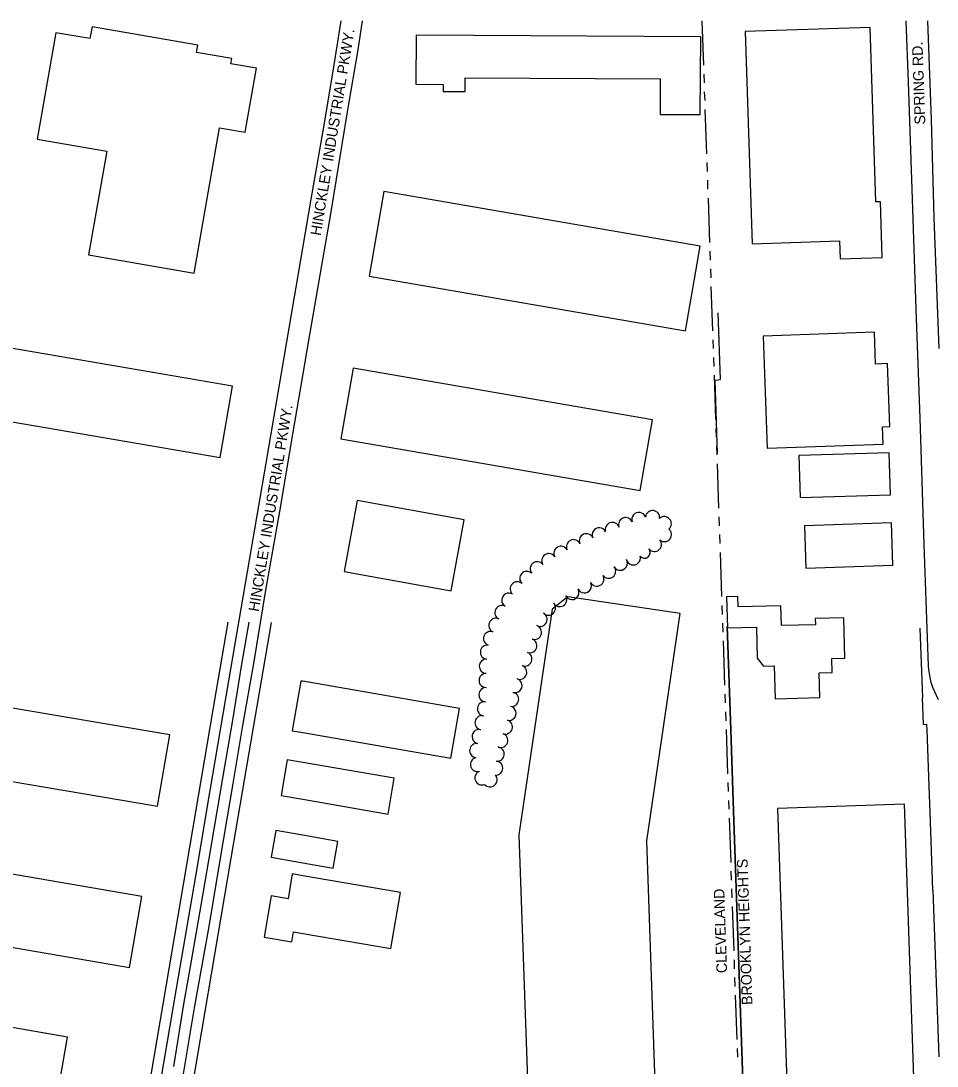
# Model space of a CAD drawing. Extents: x -25029 to 2274964, y -81170 to 687028.
# Drawn here: x -15146 to -13854, y -62222 to -60748 of the extents above; entities that cross this region are included whole.
import ezdxf

# ---------------------------------------------------------------- set-up
doc = ezdxf.new("R2010")
doc.units = 0
for name, color, linetype in [('81911BEA - RW_X_Fee_RW', 7, 'Continuous'), ('BLDG', 7, 'Continuous'), ('DIVISIONS', 7, 'Continuous'), ('DV_X_Corp_Line', 7, 'Continuous'), ('GE_X_CL_2000', 7, 'Continuous'), ('ROAD', 7, 'Continuous'), ('ROAD-NAME', 7, 'Continuous'), ('TREES', 7, 'Continuous'), ('WALL', 7, 'Continuous')]:
    doc.layers.add(name, color=color, linetype=linetype)

msp = doc.modelspace()

# ---------------------------------------------------------------- linework, layer by layer
at = {"layer": '81911BEA - RW_X_Fee_RW'}
for p, q in [((-13872.9, -61740.5), (-13874.3, -61703.1)), ((-13872.9, -61740.5), (-13867.9, -61740.3)), ((-13859.6, -61974.4), (-13851.3, -62209.2))]:
    msp.add_line(p, q, dxfattribs=at)
for points in [[(-15085.4, -62958.4), (-15083.7, -62948.6), (-15019.3, -62569.5), (-14953.9, -62185), (-14870.1, -61692.1), (-14853.8, -61596.4)], [(-15026.2, -62968.5), (-14957.5, -62565.2), (-14913.9, -62309), (-14849.3, -61929.4), (-14833.3, -61835.7), (-14817.8, -61744.9), (-14792.6, -61597), (-14792.6, -61596.9)], [(-13878, -61604.8), (-13874.3, -61703.1)], [(-13859.6, -61974.4), (-13863.5, -61863.9), (-13863.9, -61851.9), (-13864.3, -61840.3), (-13867.6, -61748.7), (-13867.9, -61740.3)]]:
    msp.add_lwpolyline(points, dxfattribs=at)
at = {"layer": 'BLDG'}
for p, q in [((-14763.2, -61749.4), (-14748.4, -61751.9)), ((-14779.1, -61840.9), (-14748.4, -61846.2)), ((-14793.1, -61927.9), (-14748.4, -61935.9))]:
    msp.add_line(p, q, dxfattribs=at)
for points in [[(-15025, -60932.1), (-15050.5, -61078.3), (-14901.7, -61104.3), (-14865.9, -60899.1), (-14829.5, -60905.4), (-14813.8, -60815.2), (-14849.9, -60808.9), (-14848.6, -60801.5), (-14898.4, -60792.8), (-14896.6, -60782.5), (-15045.6, -60756.5), (-15048.6, -60773.4), (-15096.8, -60765), (-15123, -60915)], [(-13991.4, -61058.6), (-13990.5, -61084), (-13931.1, -61082.1), (-13933.7, -61003.4), (-13940, -61003.6), (-13948.2, -60757.6), (-14124.6, -60763.5), (-14114.6, -61062.7)], [(-14589, -60837.7), (-14550.2, -60837.9), (-14550.3, -60847.7), (-14519.3, -60847.9), (-14519.2, -60828.8), (-14244.1, -60830.3), (-14244.4, -60880.3), (-14187.7, -60880.6), (-14187.1, -60771), (-14588.6, -60768.7)], [(-14654.9, -61108.3), (-14208.4, -61185.4), (-14187.8, -61065.9), (-14634.3, -60988.8)], [(-13929.9, -61345.1), (-13930.8, -61320.7), (-13920.2, -61320.3), (-13923.5, -61231.7), (-13940.4, -61232.3), (-13942.1, -61187.4), (-14099, -61193.1), (-14093.2, -61351.1)], [(-15260.5, -61296.5), (-14864.9, -61364.3), (-14847.6, -61263.5), (-15243.2, -61195.7)], [(-14694.7, -61338), (-14272.3, -61410.9), (-14255, -61311), (-14677.5, -61238.2)], [(-14048.6, -61361.5), (-14046.7, -61420.6), (-13919.3, -61416.6), (-13921.1, -61357.4)], [(-14539.1, -61552.1), (-14521, -61452.2), (-14671.8, -61424.7), (-14690, -61524.7)], [(-13915.9, -61516.2), (-13917.9, -61456.5), (-14040.5, -61460.6), (-14038.6, -61520.3)], [(-14248.1, -62341.5), (-14263.3, -61904.6), (-14216.1, -61584), (-14374.5, -61560.6), (-14396.8, -61578.2), (-14443.5, -61896.1), (-14427.7, -62347.8)], [(-14025.4, -61591.3), (-14025.1, -61599.9), (-14073.2, -61601.2), (-14074, -61573.3), (-14134.2, -61574.9), (-14134.6, -61560.1), (-14150.5, -61560.5), (-14149.3, -61604.5), (-14108.5, -61603.4), (-14107.3, -61647.1), (-14098.7, -61658.2), (-14083.3, -61657.8), (-14082.1, -61704.3), (-14019.2, -61702.6), (-14020.1, -61667.7), (-14001.5, -61667.2), (-14002.1, -61647.6), (-13983.7, -61647.1), (-13985.2, -61590.2)], [(-15400.2, -61780), (-14953.2, -61855.9), (-14936.1, -61755.5), (-15383.1, -61679.6)], [(-13883.9, -62307.7), (-13899.6, -61853), (-14078.9, -61859.3), (-14063.1, -62314)], [(-15487.8, -61998.2), (-14992.8, -62083.3), (-14975.6, -61983.5), (-15470.7, -61898.4)], [(-15339.9, -62362.4), (-15333.1, -62323.8), (-15295.7, -62330.3), (-15290.5, -62300.8), (-15233.1, -62310.8), (-15238.2, -62340.2), (-15247.2, -62338.6), (-15249.1, -62349.6), (-15191.1, -62359.7), (-15187.2, -62337.6), (-15153.5, -62314.1), (-15133.6, -62317.5), (-15128.3, -62286.7), (-15158.2, -62281.5), (-15152.2, -62247.2), (-15093.4, -62257.4), (-15080.2, -62181.7), (-15333.1, -62137.7), (-15371.2, -62357)]]:
    msp.add_lwpolyline(points, close=True, dxfattribs=at)
for points in [[(-14748.4, -61679.8), (-14751, -61679.4), (-14763.2, -61749.4)], [(-14748.4, -61751.9), (-14539.5, -61788.2), (-14527.4, -61718.2), (-14748.4, -61679.8)], [(-14748.4, -61794.2), (-14770.4, -61790.4), (-14779.1, -61840.9)], [(-14748.4, -61846.2), (-14628, -61867.1), (-14619.3, -61816.6), (-14748.4, -61794.2)], [(-14748.4, -61896.9), (-14786.4, -61890.1), (-14793.1, -61927.9)], [(-14748.4, -61935.9), (-14705.6, -61943.5), (-14698.9, -61905.7), (-14748.4, -61896.9)], [(-14748.4, -61954.1), (-14763.2, -61951.5), (-14769.1, -61986.4)], [(-14748.4, -62035.5), (-14624, -62056.7), (-14610.5, -61977.6), (-14748.4, -61954.1)], [(-14769.1, -61986.4), (-14792.8, -61982.4), (-14802.7, -62040.6), (-14763.8, -62047.2), (-14761.4, -62033.2), (-14748.4, -62035.5)]]:
    msp.add_lwpolyline(points, dxfattribs=at)
at = {"layer": 'DIVISIONS'}
for p, q in [((-14185.4, -60748.4), (-14183.3, -60810.8)), ((-14182.8, -60823.3), (-14182.4, -60835.8)), ((-14182, -60848.3), (-14181.5, -60860.8)), ((-14181.1, -60873.3), (-14179, -60935.8)), ((-14178.6, -60948.2), (-14178.1, -60960.7)), ((-14177.7, -60973.2), (-14177.3, -60985.7)), ((-14176.8, -60998.2), (-14174.7, -61060.7)), ((-14174.3, -61073.2), (-14173.9, -61085.7)), ((-14173.4, -61098.2), (-14173, -61110.7)), ((-14172.6, -61123.1), (-14170.4, -61185.6)), ((-14170, -61198.1), (-14169.6, -61210.6)), ((-14169.2, -61223.1), (-14168.7, -61235.6)), ((-14168.3, -61248.1), (-14166.2, -61310.5)), ((-14165.7, -61323), (-14165.3, -61335.5)), ((-14164.9, -61348), (-14164.5, -61360.5)), ((-14164, -61373), (-14161.9, -61435.5)), ((-14161.5, -61448), (-14161, -61460.4)), ((-14160.6, -61472.9), (-14160.2, -61485.4)), ((-14159.8, -61497.9), (-14157.6, -61560.4)), ((-14157.2, -61572.9), (-14156.8, -61585.4)), ((-14156.3, -61597.9), (-14155.9, -61610.4)), ((-14155.5, -61622.9), (-14153.3, -61685.3)), ((-14152.9, -61697.8), (-14152.5, -61710.3)), ((-14152.1, -61722.8), (-14151.6, -61735.3)), ((-14151.2, -61747.8), (-14149.1, -61810.2)), ((-14148.6, -61822.7), (-14148.2, -61835.2)), ((-14147.8, -61847.7), (-14147.4, -61860.2)), ((-14146.9, -61872.7), (-14144.8, -61935.2)), ((-14144.4, -61947.7), (-14143.9, -61960.2)), ((-14143.5, -61972.6), (-14143.1, -61985.1)), ((-14142.7, -61997.6), (-14140.5, -62060.1)), ((-14140.1, -62072.6), (-14139.7, -62085.1)), ((-14139.2, -62097.6), (-14138.8, -62110.1)), ((-14138.4, -62122.6), (-14136.2, -62185)), ((-14135.8, -62197.5), (-14135.4, -62210))]:
    msp.add_line(p, q, dxfattribs=at)
at = {"layer": 'DV_X_Corp_Line'}
for p, q in [((-14144.8, -61748.2), (-14149.8, -61602.4)), ((-14144.8, -61748.2), (-14149.8, -61602.4)), ((-14149.8, -61602.4), (-14144.8, -61748.2)), ((-14149.8, -61602.4), (-14144.8, -61748.2)), ((-14141.4, -61848.2), (-14144.8, -61748.2)), ((-14141.4, -61848.2), (-14144.8, -61748.2)), ((-14144.8, -61748.2), (-14141.4, -61848.2)), ((-14144.8, -61748.2), (-14141.4, -61848.2)), ((-14140.9, -61862.3), (-14141.4, -61848.2)), ((-14140.9, -61862.3), (-14141.4, -61848.2)), ((-14141.4, -61848.2), (-14140.9, -61862.3)), ((-14141.4, -61848.2), (-14140.9, -61862.3)), ((-14124.1, -62351), (-14140.9, -61862.3)), ((-14124.1, -62351), (-14140.9, -61862.3)), ((-14140.9, -61862.3), (-14124.1, -62351)), ((-14140.9, -61862.3), (-14124.1, -62351))]:
    msp.add_line(p, q, dxfattribs=at)
at = {"layer": 'GE_X_CL_2000'}
msp.add_lwpolyline([(-14824.6, -61596.6), (-14835.3, -61658.2), (-14847.8, -61734.5), (-14861.1, -61813.4), (-14881.2, -61932.4), (-14896.9, -62022.6), (-14909.2, -62092.7), (-14916.5, -62135), (-14930.9, -62223.1)], dxfattribs=at)
at = {"layer": 'ROAD'}
for points in [[(-14664.8, -60748.4), (-14670.7, -60789.4), (-14685.4, -60873.6), (-14709.3, -61020.7), (-14727.9, -61126), (-14742.7, -61212.7), (-14748.4, -61246)], [(-14748.4, -61068.7), (-14736.5, -60999.8), (-14719.6, -60903.5), (-14705.8, -60819.4), (-14694.5, -60748.4)], [(-13851.7, -61706.1), (-13859.5, -61688.7), (-13862, -61681.3), (-13863.5, -61674.2), (-13864.5, -61668.8), (-13865.5, -61662.9), (-13865.8, -61657.9), (-13871.8, -61486.9), (-13877.7, -61308.6), (-13883, -61155.6), (-13888.8, -60985.9), (-13894.2, -60835), (-13897.1, -60748.4)], [(-13867.2, -60748.4), (-13862.2, -60887.3), (-13858, -61026), (-13851.4, -61210.6)], [(-14969.6, -62367.9), (-14939.6, -62190.8), (-14926.7, -62112.9), (-14899.1, -61954.6), (-14878.9, -61833.9), (-14852.9, -61679.2), (-14826.3, -61525.2), (-14800.1, -61372.3), (-14764, -61159.8), (-14748.4, -61068.7)], [(-14748.4, -61246), (-14763, -61331), (-14781.4, -61440.3), (-14800.8, -61551.2), (-14817.8, -61654.5), (-14833.4, -61741.9), (-14846.9, -61823.8), (-14864.4, -61926.3), (-14880.9, -62025.5), (-14901.6, -62140.3), (-14922.6, -62267.1)]]:
    msp.add_lwpolyline(points, dxfattribs=at)
at = {"layer": 'TREES'}
for centre, radius, start, end in [((-14255, -61449), 10, 354.5253, 174.5253), ((-14293, -61458.8), 10, 21.9768, 201.9768), ((-14274.3, -61451.5), 10, 20.4439, 200.4439), ((-14238.5, -61457.5), 10, 310.9201, 130.9201), ((-14330.2, -61473.1), 10, 25.8231, 205.8231), ((-14311.7, -61465.6), 10, 18.1596, 198.1596), ((-14238.3, -61472.8), 10, 230.3797, 50.3797), ((-14366.5, -61490), 10, 25.5868, 205.5868), ((-14348.4, -61481.6), 10, 24.2618, 204.2618), ((-14252.4, -61486.8), 10, 219.2687, 39.2687), ((-14401.3, -61509.6), 10, 32.141, 212.141), ((-14384.2, -61499.3), 10, 29.9225, 209.9225), ((-14266.4, -61498.2), 7.99, 219.2687, 39.2687), ((-14417.6, -61521.1), 10, 38.4408, 218.4408), ((-14300.6, -61513.2), 10, 210.3233, 30.3233), ((-14282.2, -61505.7), 10, 194.1189, 14.1189), ((-14432.3, -61534.7), 10, 46.9476, 226.9476), ((-14317, -61524.5), 10, 218.715, 38.715), ((-14445.8, -61549.4), 10, 47.8495, 227.8495), ((-14351.2, -61545), 10, 207.3019, 27.3019), ((-14333.6, -61535.6), 10, 209.0458, 29.0458), ((-14457.7, -61565.3), 10, 58.5542, 238.5542), ((-14368.8, -61554.5), 10, 209.3173, 29.3173), ((-14467.4, -61582.8), 10, 63.4788, 243.4788), ((-14401.9, -61576.6), 10, 224.2776, 44.2776), ((-14386.1, -61564.5), 10, 210.5889, 30.5889), ((-14413.7, -61592.4), 10, 242.3391, 62.3391), ((-14476.1, -61600.8), 10, 65.2566, 245.2566), ((-14421.6, -61610.7), 10, 250.7832, 70.7832), ((-14483.6, -61619.3), 10, 70.1684, 250.1684), ((-14488, -61638.7), 10, 84.2851, 264.2851), ((-14428.2, -61629.6), 10, 250.784, 70.784), ((-14435.1, -61648.4), 10, 248.8053, 68.8053), ((-14489.4, -61658.6), 10, 87.7235, 267.7235), ((-14442.4, -61667), 10, 248.3577, 68.3577), ((-14489.8, -61678.6), 10, 90.1917, 270.1917), ((-14449.1, -61685.8), 10, 252.8285, 72.8285), ((-14490.3, -61698.6), 10, 87.1142, 267.1142), ((-14453.8, -61705.2), 10, 259.7684, 79.7684), ((-14492.2, -61718.5), 10, 81.6461, 261.6461), ((-14457.5, -61724.9), 10, 258.5551, 78.5551), ((-14495.6, -61738.2), 10, 78.8271, 258.8271), ((-14462.6, -61744.2), 10, 251.9361, 71.9361), ((-14499.7, -61757.8), 10, 77.7719, 257.7719), ((-14469.2, -61763.1), 10, 249.6652, 69.6652), ((-14503.1, -61777.5), 10, 82.3727, 262.3727), ((-14474.2, -61782.3), 10, 261.3724, 81.3724), ((-14502, -61797.1), 10, 103.9164, 283.9164), ((-14476.2, -61802.2), 10, 267.0121, 87.0121), ((-14495.7, -61816), 10, 112.802, 292.802), ((-14484.3, -61818.7), 10, 220.7376, 40.7376)]:
    msp.add_arc(centre, radius, start, end, dxfattribs=at)
at = {"layer": 'WALL'}
msp.add_lwpolyline([(-14163.4, -61357.8), (-14166.6, -61255.2), (-14159.3, -61254.3), (-14162.6, -61160.1)], dxfattribs=at)

# ---------------------------------------------------------------- texts
at = {"layer": 'DIVISIONS'}
for s, p in [('BROOKLYN HEIGHTS', (-14114, -62136)), ('CLEVELAND', (-14149.8, -62091.1))]:
    msp.add_text(s, height=15, rotation=91.9595, dxfattribs=at).set_placement(p)
at = {"layer": 'ROAD-NAME'}
for s, height, rotation, p in [('HINCKLEY INDUSTRIAL PKWY.', 15, 80.6713, (-14723.1, -61052)), ('SPRING RD.', 14.99, 91.9963, (-13870.2, -60894.3)), ('HINCKLEY INDUSTRIAL PKWY.', 15, 80.6713, (-14810.5, -61582.3))]:
    msp.add_text(s, height=height, rotation=rotation, dxfattribs=at).set_placement(p)

doc.saveas('drawing.dxf')
